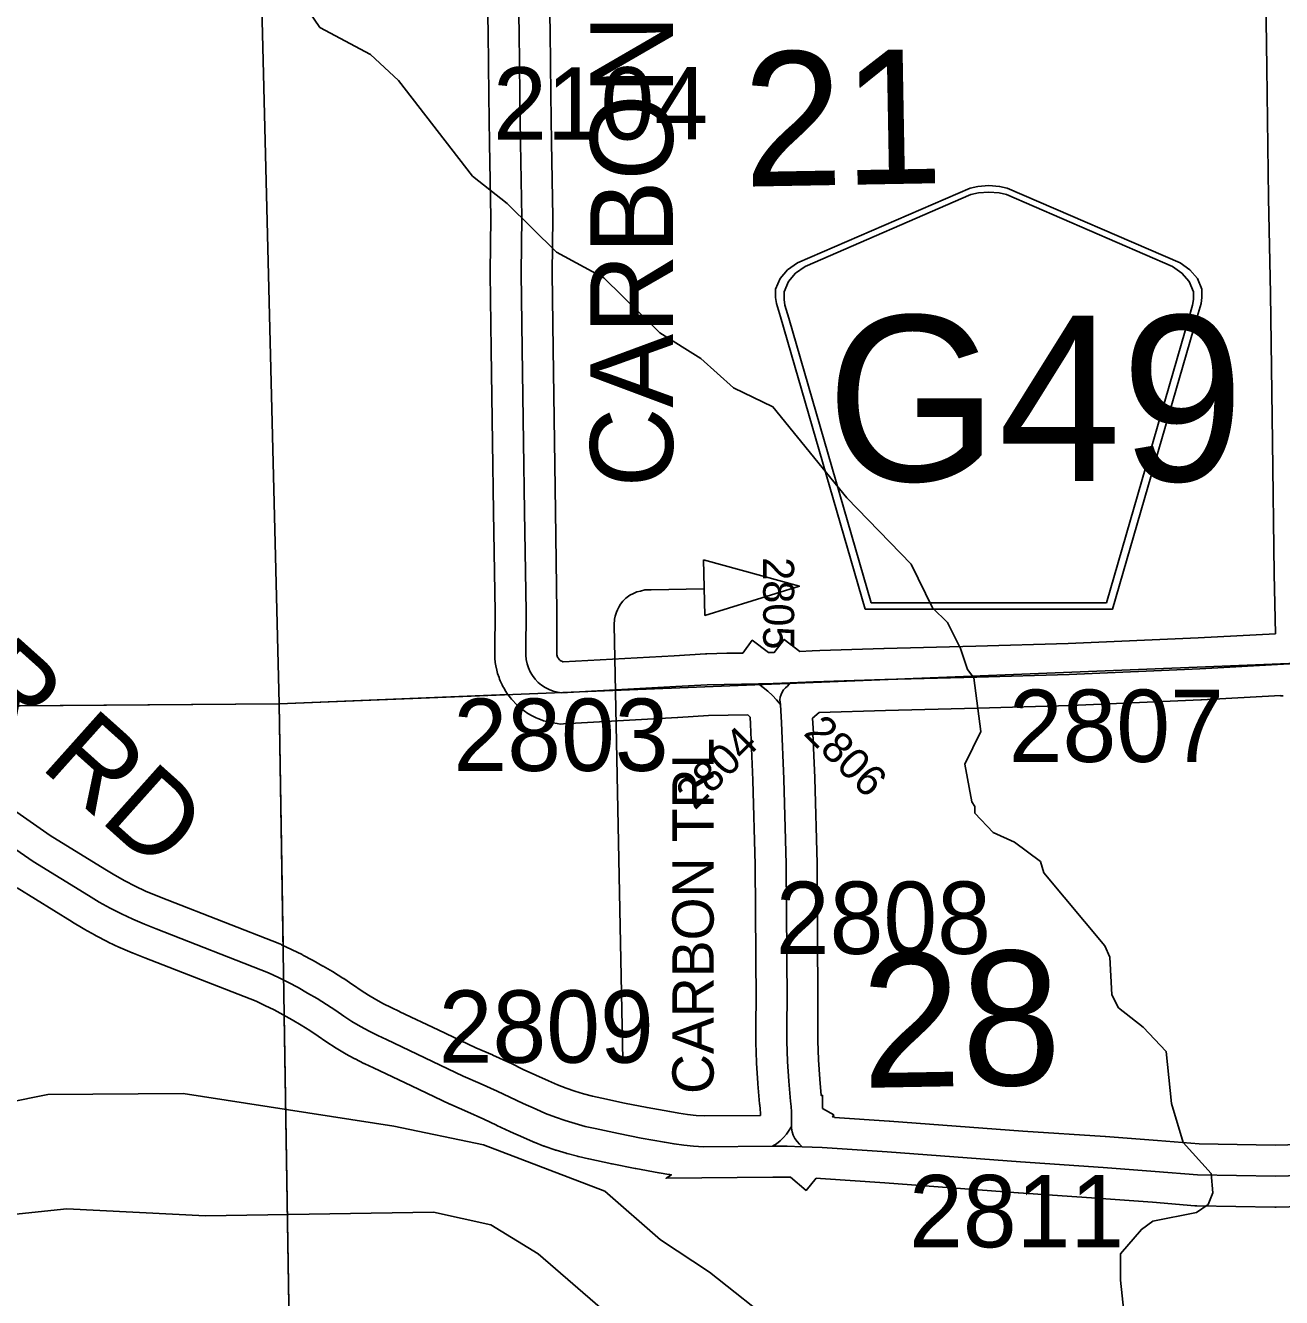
# Model space of a CAD drawing. Extents: x 23.6 to 68.7, y -63 to -29.
# Drawn here: x 34.512 to 35.728, y -50.284 to -49.053 of the extents above; entities that cross this region are included whole.
import ezdxf

# ---------------------------------------------------------------- set-up
doc = ezdxf.new("R2010")
doc.units = 0
for name, color, linetype in [('tdCoDirctArrow', 7, 'Continuous'), ('tdCoHydroRiver', 7, 'Continuous'), ('tdCoSecRdNmbr', 7, 'Continuous'), ('tdCoSecRdTxt', 7, 'Continuous'), ('tdCoSecRteBand', 7, 'Continuous'), ('tdCoSecRteCL', 7, 'Continuous'), ('tdCoSectLine', 7, 'Continuous'), ('tdCoSectLinePart', 7, 'Continuous'), ('tdCoSectNmbr', 7, 'Continuous'), ('tdCoShieldCoRte', 7, 'Continuous'), ('tdCoSurfGravel', 7, 'Continuous')]:
    doc.layers.add(name, color=color, linetype=linetype)

msp = doc.modelspace()

# ---------------------------------------------------------------- linework, layer by layer
at = {"layer": 'tdCoDirctArrow'}
msp.add_lwpolyline([(35.1682, -49.57), (35.2612, -49.5955), (35.1697, -49.6238)], close=True, dxfattribs=at)
msp.add_lwpolyline([(35.0902, -50.0541), (35.0819, -49.6329), (35.0822, -49.6275), (35.0829, -49.6243), (35.084, -49.6206), (35.0851, -49.6183), (35.0864, -49.6156), (35.088, -49.6129), (35.0904, -49.6099), (35.0933, -49.607), (35.0971, -49.6042), (35.1005, -49.6024), (35.1037, -49.6009), (35.1073, -49.6001), (35.1115, -49.5991), (35.1178, -49.5991), (35.1687, -49.5981)], dxfattribs=at)
at = {"layer": 'tdCoHydroRiver'}
for points in [[(35.5807, -50.349), (35.5722, -50.267), (35.572, -50.2417), (35.5923, -50.2179), (35.6033, -50.2099), (35.6458, -50.2017), (35.6568, -50.1937), (35.6615, -50.1826), (35.6597, -50.1637), (35.6327, -50.1339), (35.6213, -50.0961), (35.6162, -50.0457), (35.5939, -50.0222), (35.5701, -50.0034), (35.5636, -49.9908), (35.5618, -49.9545), (35.557, -49.9435), (35.498, -49.873), (35.4947, -49.8619), (35.4693, -49.8432), (35.4487, -49.8339), (35.4312, -49.8151), (35.4312, -49.8088), (35.428, -49.8041), (35.4214, -49.7678), (35.4369, -49.7361), (35.4302, -49.6841), (35.4238, -49.6762), (35.4173, -49.6558), (35.4045, -49.6306), (35.3902, -49.6165), (35.3693, -49.5741), (35.3072, -49.5099), (35.2355, -49.422), (35.1975, -49.4034), (35.1657, -49.3752), (35.126, -49.3503), (35.0719, -49.2971), (35.0259, -49.2722), (34.9782, -49.2252), (34.9448, -49.1986), (34.8731, -49.1061), (34.846, -49.081), (34.7969, -49.0546), (34.7713, -49.0169)], [(35.2411, -50.3123), (35.1743, -50.2592), (35.1267, -50.228), (35.0727, -50.181), (34.9555, -50.1362), (34.8685, -50.118), (34.6647, -50.0865), (34.5336, -50.0875), (34.4517, -50.104)], [(35.169, -50.3807), (35.0084, -50.2415), (34.9624, -50.2135), (34.9071, -50.2013), (34.6861, -50.2047), (34.5519, -50.1979), (34.4872, -50.2047)]]:
    msp.add_lwpolyline(points, dxfattribs=at)
at = {"layer": 'tdCoSecRteBand'}
for points in [[(35.0326, -49.6686), (35.1398, -49.6627), (35.1702, -49.6608), (35.1708, -49.6608), (35.1715, -49.6608), (35.191, -49.6604), (35.2063, -49.6601), (35.2155, -49.6478), (35.2313, -49.6596), (35.2351, -49.6596), (35.2368, -49.6595), (35.2463, -49.6469), (35.2617, -49.6585), (35.2736, -49.658), (35.2737, -49.658), (35.2737, -49.658), (35.2809, -49.6577), (35.2809, -49.6578), (35.3428, -49.6556), (35.343, -49.6556), (35.3432, -49.6556), (35.4321, -49.6536), (35.5214, -49.6508), (35.6473, -49.6455), (35.7221, -49.6414), (35.7209, -49.5836), (35.7209, -49.5835), (35.7209, -49.5834), (35.7193, -49.4558), (35.7172, -49.3121), (35.7154, -49.2198), (35.7154, -49.2197), (35.7154, -49.2196), (35.7138, -49.0939), (35.7118, -48.9575)], [(35.1691, -50.1081), (35.2235, -50.1076), (35.2235, -50.1054), (35.2233, -50.1017), (35.2228, -50.0973), (35.2227, -50.0969), (35.2227, -50.0964), (35.221, -50.0771), (35.221, -50.0768), (35.221, -50.0764), (35.2198, -50.0571), (35.2198, -50.0567), (35.2198, -50.0563), (35.2191, -50.037), (35.2191, -50.0366), (35.2191, -50.0362), (35.2189, -50.0169), (35.2189, -50.0165), (35.2189, -50.0161), (35.2192, -49.9971), (35.2184, -49.865), (35.2162, -49.7831), (35.2139, -49.7289), (35.2135, -49.7222), (35.2113, -49.72), (35.1732, -49.7207), (35.1434, -49.7226), (35.1433, -49.7226), (35.1432, -49.7226), (35.0327, -49.7287), (35.0297, -49.7289), (35.0267, -49.7284), (35.0225, -49.7278), (35.0208, -49.7276), (35.0192, -49.7271), (35.0151, -49.7261), (35.0135, -49.7256), (35.012, -49.725), (35.008, -49.7235), (35.0065, -49.7229), (35.005, -49.7221), (35.0012, -49.7202), (34.9997, -49.7194), (34.9984, -49.7185), (34.9948, -49.7161), (34.9935, -49.7152), (34.9922, -49.7142), (34.989, -49.7114), (34.9877, -49.7104), (34.9865, -49.7092), (34.9836, -49.7061), (34.9825, -49.7049), (34.9815, -49.7036), (34.9789, -49.7002), (34.9779, -49.6989), (34.9771, -49.6974), (34.9749, -49.6938), (34.974, -49.6924), (34.9733, -49.6909), (34.9716, -49.687), (34.9709, -49.6855), (34.9704, -49.6839), (34.969, -49.6799), (34.9685, -49.6783), (34.9682, -49.6767), (34.9673, -49.6725), (34.967, -49.6709), (34.9668, -49.6693), (34.9664, -49.665), (34.9662, -49.6634), (34.9663, -49.6617), (34.9663, -49.6576), (34.9665, -49.6206), (34.9651, -49.5236), (34.9642, -49.4563), (34.9628, -49.3666), (34.9628, -49.3666), (34.9628, -49.3665), (34.9618, -49.2927), (34.9618, -49.2923), (34.9618, -49.2919), (34.9626, -49.2386), (34.9612, -49.1671), (34.9612, -49.167), (34.9612, -49.167), (34.9604, -49.1204), (34.9604, -49.1203), (34.9604, -49.1202), (34.9598, -49.0596), (34.958, -48.969)], [(35.018, -48.9681), (35.0198, -49.0586), (35.0198, -49.0587), (35.0198, -49.0589), (35.0204, -49.1195), (35.0212, -49.1659), (35.0226, -49.2379), (35.0226, -49.2384), (35.0226, -49.2389), (35.0218, -49.2924), (35.0228, -49.3657), (35.0242, -49.4554), (35.0242, -49.4554), (35.0242, -49.4555), (35.0251, -49.5227), (35.0251, -49.5227), (35.0251, -49.5227), (35.0265, -49.62), (35.0265, -49.6203), (35.0265, -49.6206), (35.0263, -49.6581), (35.0263, -49.6582), (35.0263, -49.6583), (35.0263, -49.6609), (35.0264, -49.6618), (35.0266, -49.6627), (35.0268, -49.6636), (35.0272, -49.6644), (35.0277, -49.6652), (35.0283, -49.6659), (35.0289, -49.6666), (35.0296, -49.6672), (35.0303, -49.6677), (35.0312, -49.6681), (35.032, -49.6685), (35.0326, -49.6686)], [(35.7297, -49.7014), (35.727, -49.7016), (35.7269, -49.7012), (35.6504, -49.7054), (35.6502, -49.7054), (35.65, -49.7054), (35.5238, -49.7108), (35.5236, -49.7108), (35.5234, -49.7108), (35.4338, -49.7135), (35.4337, -49.7136), (35.4336, -49.7136), (35.3447, -49.7156), (35.2803, -49.7178), (35.2739, -49.7232), (35.275, -49.7377), (35.2743, -49.7377), (35.2762, -49.7808), (35.2762, -49.7811), (35.2762, -49.7813), (35.2784, -49.8638), (35.2784, -49.8641), (35.2784, -49.8644), (35.2792, -49.997), (35.2792, -49.9973), (35.2792, -49.9977), (35.2789, -50.0167), (35.2791, -50.0353), (35.2797, -50.0539), (35.2809, -50.0724), (35.2822, -50.0882), (35.2836, -50.0882), (35.2836, -50.1008), (35.2945, -50.1071), (35.2934, -50.1091), (35.2952, -50.1092), (35.2952, -50.1095), (35.3482, -50.1131), (35.3483, -50.1131), (35.3484, -50.1131), (35.4775, -50.1228), (35.5573, -50.1281), (35.5574, -50.1281), (35.5575, -50.1281), (35.6078, -50.1319), (35.6079, -50.1319), (35.608, -50.1319), (35.6481, -50.1352), (35.7219, -50.1365), (35.7464, -50.1359)], [(34.487, -49.803), (34.5359, -49.8368), (34.5886, -49.8693), (34.5985, -49.8752), (34.6082, -49.8806), (34.6181, -49.8857), (34.6281, -49.8905), (34.6383, -49.8948), (34.6492, -49.8991), (34.6492, -49.8991), (34.6492, -49.8991), (34.7581, -49.9417), (34.759, -49.942), (34.7599, -49.9424), (34.7695, -49.9469), (34.7699, -49.9471), (34.7702, -49.9473), (34.7798, -49.952), (34.7801, -49.9522), (34.7805, -49.9524), (34.7899, -49.9574), (34.7902, -49.9576), (34.7906, -49.9578), (34.7999, -49.9631), (34.8, -49.9631), (34.8001, -49.9632), (34.8093, -49.9685), (34.8098, -49.9688), (34.8102, -49.9691), (34.8193, -49.9747), (34.8197, -49.975), (34.8201, -49.9752), (34.829, -49.9812), (34.8293, -49.9814), (34.8296, -49.9816), (34.8369, -49.9867), (34.8439, -49.9913), (34.8511, -49.9956), (34.8584, -49.9996), (34.8659, -50.0033), (34.874, -50.007), (34.8743, -50.0071), (34.8745, -50.0073), (34.9114, -50.0249), (34.948, -50.0421), (34.9641, -50.0491), (34.9643, -50.0492), (34.9645, -50.0493), (34.9809, -50.0567), (34.9813, -50.0569), (34.9817, -50.0571), (34.9939, -50.0631), (35.006, -50.0687), (35.0183, -50.0742), (35.027, -50.0779), (35.0353, -50.0812), (35.0437, -50.0841), (35.0522, -50.0867), (35.0609, -50.089), (35.07, -50.091), (35.0919, -50.0958), (35.1137, -50.1001), (35.1357, -50.104), (35.1445, -50.1055), (35.1529, -50.1067), (35.1613, -50.1076), (35.1691, -50.1081)], [(35.7479, -50.1959), (35.7227, -50.1965), (35.7221, -50.1965), (35.7214, -50.1965), (35.6461, -50.1951), (35.6451, -50.1951), (35.6442, -50.195), (35.6032, -50.1917), (35.5532, -50.188), (35.4734, -50.1826), (35.4733, -50.1826), (35.4731, -50.1826), (35.344, -50.173), (35.2816, -50.1687), (35.2775, -50.1685), (35.2677, -50.1802), (35.2525, -50.1675), (35.249, -50.1673), (35.2355, -50.1675), (35.1321, -50.1685), (35.1373, -50.1651), (35.1358, -50.1649), (35.1353, -50.1648), (35.1348, -50.1648), (35.1254, -50.1631), (35.1253, -50.1631), (35.1252, -50.1631), (35.1028, -50.1591), (35.1026, -50.159), (35.1023, -50.159), (35.08, -50.1546), (35.0798, -50.1545), (35.0795, -50.1545), (35.0573, -50.1497), (35.0572, -50.1497), (35.0571, -50.1496), (35.0473, -50.1475), (35.0467, -50.1473), (35.0462, -50.1472), (35.0364, -50.1446), (35.0358, -50.1445), (35.0353, -50.1443), (35.0256, -50.1414), (35.0251, -50.1412), (35.0245, -50.141), (35.015, -50.1377), (35.0144, -50.1375), (35.0139, -50.1373), (35.0045, -50.1336), (35.004, -50.1334), (35.0034, -50.1331), (34.9942, -50.1291), (34.9941, -50.1291), (34.9941, -50.129), (34.9814, -50.1234), (34.9811, -50.1233), (34.9809, -50.1232), (34.9683, -50.1173), (34.9681, -50.1172), (34.9678, -50.1171), (34.9558, -50.1112), (34.94, -50.1041), (34.9236, -50.097), (34.9232, -50.0968), (34.9228, -50.0966), (34.8858, -50.0791), (34.8857, -50.0791), (34.8856, -50.0791), (34.849, -50.0615), (34.8406, -50.0577), (34.8401, -50.0575), (34.8396, -50.0573), (34.8311, -50.053), (34.8306, -50.0528), (34.8301, -50.0525), (34.8218, -50.0479), (34.8213, -50.0477), (34.8208, -50.0474), (34.8126, -50.0425), (34.8122, -50.0422), (34.8117, -50.0419), (34.8037, -50.0368), (34.8033, -50.0364), (34.8028, -50.0361), (34.7953, -50.0309), (34.7871, -50.0254), (34.7789, -50.0202), (34.7702, -50.0152), (34.7613, -50.0102), (34.7526, -50.0056), (34.7438, -50.0012), (34.7354, -49.9972), (34.6274, -49.955), (34.6161, -49.9506), (34.6156, -49.9504), (34.6151, -49.9502), (34.604, -49.9454), (34.6035, -49.9452), (34.603, -49.945), (34.592, -49.9398), (34.5915, -49.9395), (34.5911, -49.9393), (34.5803, -49.9338), (34.5798, -49.9335), (34.5794, -49.9333), (34.5688, -49.9273), (34.5683, -49.9271), (34.5679, -49.9268), (34.5575, -49.9205), (34.5574, -49.9205), (34.5572, -49.9204), (34.5038, -49.8875)]]:
    msp.add_lwpolyline(points, dxfattribs=at)
at = {"layer": 'tdCoSecRteCL'}
for points in [[(35.2215, -49.6898), (35.172, -49.6908), (35.1415, -49.6926), (35.031, -49.6988), (35.0269, -49.6981), (35.0228, -49.6971), (35.0188, -49.6955), (35.015, -49.6936), (35.0115, -49.6912), (35.0083, -49.6885), (35.0054, -49.6854), (35.0028, -49.682), (35.0006, -49.6784), (34.9989, -49.6745), (34.9975, -49.6705), (34.9967, -49.6664), (34.9963, -49.6622), (34.9963, -49.6579), (34.9965, -49.6204), (34.9951, -49.5232), (34.9942, -49.4559), (34.9928, -49.3661), (34.9918, -49.2923), (34.9926, -49.2385), (34.9912, -49.1665), (34.9904, -49.1199), (34.9898, -49.0592), (34.988, -48.9684)], [(35.2522, -49.6889), (35.2748, -49.688), (35.3439, -49.6856), (35.4329, -49.6836), (35.5225, -49.6808), (35.6488, -49.6755), (35.7415, -49.6703), (35.7544, -49.6693)], [(35.2215, -49.6898), (35.2359, -49.6896), (35.2522, -49.6889)], [(35.2428, -49.71), (35.239, -49.7055), (35.235, -49.7012), (35.2307, -49.6971), (35.2262, -49.6934), (35.2215, -49.6898)], [(35.2522, -49.6889), (35.2497, -49.6921), (35.2477, -49.6938), (35.2459, -49.6957), (35.2445, -49.6979), (35.2434, -49.7004), (35.2427, -49.7029), (35.2424, -49.7055), (35.2428, -49.71)], [(35.2536, -50.1182), (35.2536, -50.1095), (35.2535, -50.1043), (35.2532, -50.0991), (35.2526, -50.0939), (35.2509, -50.0746), (35.2498, -50.0553), (35.2491, -50.0359), (35.2489, -50.0166), (35.2492, -49.9972), (35.2484, -49.8646), (35.2462, -49.7821), (35.2438, -49.7274), (35.2432, -49.716), (35.2428, -49.71)], [(35.2352, -50.1375), (35.1682, -50.1381), (35.1587, -50.1375), (35.1493, -50.1365), (35.1399, -50.1352), (35.1305, -50.1336), (35.1081, -50.1295), (35.0859, -50.1251), (35.0636, -50.1204), (35.0538, -50.1182), (35.044, -50.1156), (35.0344, -50.1127), (35.0249, -50.1093), (35.0155, -50.1057), (35.0062, -50.1016), (34.9936, -50.096), (34.981, -50.0901), (34.9685, -50.0841), (34.9521, -50.0766), (34.9356, -50.0695), (34.8986, -50.052), (34.8616, -50.0343), (34.853, -50.0304), (34.8445, -50.0262), (34.8362, -50.0216), (34.828, -50.0168), (34.8201, -50.0116), (34.8123, -50.0061), (34.8034, -50.0002), (34.7943, -49.9945), (34.7851, -49.9892), (34.7758, -49.9839), (34.7664, -49.9789), (34.7568, -49.9741), (34.7472, -49.9696), (34.6383, -49.927), (34.627, -49.9226), (34.6158, -49.9178), (34.6048, -49.9126), (34.594, -49.9071), (34.5834, -49.9011), (34.573, -49.8949), (34.5195, -49.8619), (34.4698, -49.8276)], [(35.2352, -50.1375), (35.239, -50.135), (35.2425, -50.1322), (35.2458, -50.1291), (35.2487, -50.1257), (35.2513, -50.122), (35.2536, -50.1182)], [(35.2536, -50.1182), (35.2536, -50.1201), (35.2542, -50.1236), (35.2553, -50.1269), (35.2569, -50.1301), (35.2589, -50.133), (35.2613, -50.1356), (35.264, -50.1379)], [(35.264, -50.1379), (35.2495, -50.1373), (35.2352, -50.1375)], [(35.7472, -50.1659), (35.722, -50.1665), (35.6466, -50.1651), (35.6056, -50.1618), (35.5553, -50.158), (35.4754, -50.1527), (35.3461, -50.143), (35.2832, -50.1387), (35.264, -50.1379)]]:
    msp.add_lwpolyline(points, dxfattribs=at)
at = {"layer": 'tdCoSectLine'}
for points in [[(34.7329, -48.7234), (34.7576, -49.7092)], [(34.7576, -49.7092), (35.7513, -49.6695)], [(33.754, -49.717), (34.7576, -49.7092)], [(34.7576, -49.7092), (34.7737, -50.7117)]]:
    msp.add_lwpolyline(points, dxfattribs=at)
at = {"layer": 'tdCoSectLinePart'}
for points in [[(34.7329, -48.7234), (34.7576, -49.7092)], [(34.7576, -49.7092), (34.979, -49.7003)], [(34.3754, -49.7121), (34.7576, -49.7092)], [(34.7576, -49.7092), (34.7614, -49.9439)], [(34.7625, -50.0115), (34.7737, -50.7117)]]:
    msp.add_lwpolyline(points, dxfattribs=at)
at = {"layer": 'tdCoShieldCoRte'}
for points in [[(35.3248, -49.6178), (35.2428, -49.3349), (35.2389, -49.3218), (35.2382, -49.3159), (35.2382, -49.3081), (35.2425, -49.2977), (35.2497, -49.2893), (35.2593, -49.2826), (35.4266, -49.2102), (35.4341, -49.2086), (35.4445, -49.2077), (35.455, -49.2086), (35.4625, -49.2102), (35.6297, -49.2826), (35.6393, -49.2893), (35.6466, -49.2977), (35.6508, -49.3081), (35.6508, -49.3159), (35.6501, -49.3218), (35.6462, -49.3349), (35.5643, -49.6178)], [(35.3306, -49.6115), (35.2509, -49.3362), (35.2472, -49.3236), (35.2465, -49.3179), (35.2465, -49.3104), (35.2505, -49.3005), (35.2575, -49.2924), (35.2667, -49.286), (35.4273, -49.2165), (35.4345, -49.2149), (35.4445, -49.2141), (35.4545, -49.2149), (35.4618, -49.2165), (35.6223, -49.286), (35.6315, -49.2924), (35.6385, -49.3005), (35.6426, -49.3104), (35.6426, -49.3179), (35.6419, -49.3236), (35.6382, -49.3362), (35.5584, -49.6115)]]:
    msp.add_lwpolyline(points, close=True, dxfattribs=at)
at = {"layer": 'tdCoSurfGravel'}
for points in [[(35.0115, -49.6912), (35.0083, -49.6885), (35.0054, -49.6854), (35.0028, -49.682), (35.0006, -49.6784), (34.9989, -49.6745), (34.9975, -49.6705), (34.9967, -49.6664), (34.9963, -49.6622), (34.9963, -49.6579), (34.9965, -49.6204), (34.9951, -49.5232), (34.9942, -49.4559), (34.9928, -49.3661), (34.9918, -49.2923), (34.9926, -49.2385), (34.9912, -49.1665), (34.9904, -49.1199), (34.9898, -49.0592), (34.988, -48.9684)], [(35.2522, -49.6889), (35.2748, -49.688), (35.3439, -49.6856), (35.4329, -49.6836), (35.5225, -49.6808), (35.6488, -49.6755), (35.7415, -49.6703), (35.7544, -49.6693), (35.7707, -49.668), (35.8699, -49.6668), (35.9352, -49.6668), (36.0228, -49.6668), (36.0936, -49.6668), (36.1398, -49.6664), (36.2398, -49.6664), (36.3363, -49.6674), (36.4679, -49.669), (36.5486, -49.6696), (36.5705, -49.6698), (36.6571, -49.6707)], [(35.0115, -49.6912), (35.015, -49.6936), (35.0188, -49.6955), (35.0228, -49.6971), (35.0269, -49.6981), (35.031, -49.6988), (35.1415, -49.6926), (35.172, -49.6908), (35.2215, -49.6898), (35.2359, -49.6896), (35.2522, -49.6889)], [(35.2428, -49.71), (35.239, -49.7055), (35.235, -49.7012), (35.2307, -49.6971), (35.2262, -49.6934), (35.2215, -49.6898)], [(35.2522, -49.6889), (35.2497, -49.6921), (35.2477, -49.6938), (35.2459, -49.6957), (35.2445, -49.6979), (35.2434, -49.7004), (35.2427, -49.7029), (35.2424, -49.7055), (35.2428, -49.71)], [(35.2352, -50.1375), (35.239, -50.135), (35.2425, -50.1322), (35.2458, -50.1291), (35.2487, -50.1257), (35.2513, -50.122), (35.2536, -50.1182), (35.2536, -50.1095), (35.2535, -50.1043), (35.2532, -50.0991), (35.2526, -50.0939), (35.2509, -50.0746), (35.2498, -50.0553), (35.2491, -50.0359), (35.2489, -50.0166), (35.2492, -49.9972), (35.2484, -49.8646), (35.2462, -49.7821), (35.2438, -49.7274), (35.2432, -49.716), (35.2428, -49.71)], [(35.7472, -50.1659), (35.722, -50.1665), (35.6466, -50.1651), (35.6056, -50.1618), (35.5553, -50.158), (35.4754, -50.1527), (35.3461, -50.143), (35.2832, -50.1387), (35.264, -50.1379), (35.2495, -50.1373), (35.2352, -50.1375), (35.1682, -50.1381), (35.1587, -50.1375), (35.1493, -50.1365), (35.1399, -50.1352), (35.1305, -50.1336), (35.1081, -50.1295), (35.0859, -50.1251), (35.0636, -50.1204), (35.0538, -50.1182), (35.044, -50.1156), (35.0344, -50.1127), (35.0249, -50.1093), (35.0155, -50.1057), (35.0062, -50.1016), (34.9936, -50.096), (34.981, -50.0901), (34.9685, -50.0841), (34.9521, -50.0766), (34.9356, -50.0695), (34.8986, -50.052), (34.8616, -50.0343), (34.853, -50.0304), (34.8445, -50.0262), (34.8362, -50.0216), (34.828, -50.0168), (34.8201, -50.0116), (34.8123, -50.0061), (34.8034, -50.0002), (34.7943, -49.9945), (34.7851, -49.9892), (34.7758, -49.9839), (34.7664, -49.9789), (34.7568, -49.9741), (34.7472, -49.9696), (34.6383, -49.927), (34.627, -49.9226), (34.6158, -49.9178), (34.6048, -49.9126), (34.594, -49.9071), (34.5834, -49.9011), (34.573, -49.8949), (34.5195, -49.8619), (34.4698, -49.8276)], [(35.2536, -50.1182), (35.2536, -50.1201), (35.2542, -50.1236), (35.2553, -50.1269), (35.2569, -50.1301), (35.2589, -50.133), (35.2613, -50.1356), (35.264, -50.1379)]]:
    msp.add_lwpolyline(points, dxfattribs=at)

# ---------------------------------------------------------------- texts
at = {"layer": 'tdCoSecRdNmbr'}
for s, height, rotation, p in [('2104', 0.07, 0.0276, (34.9646, -49.1632)), ('2805', 0.03, 270.0255, (35.2261, -49.5674)), ('2807', 0.07, 0.028, (35.4639, -49.7656)), ('2803', 0.07, 0.0276, (34.9263, -49.7743)), ('2806', 0.03, 315.0268, (35.2641, -49.7385)), ('2804', 0.03, 45.0264, (35.16, -49.8131)), ('2808', 0.07, 0.0278, (35.2384, -49.9514)), ('2809', 0.07, 0.0276, (34.912, -50.0567)), ('2811', 0.07, 0.0279, (35.3674, -50.2353))]:
    msp.add_text(s, height=height, rotation=rotation, dxfattribs=at).set_placement(p)
at = {"layer": 'tdCoSecRdTxt'}
for s, height, rotation, p in [('CARBON TRL', 0.08, 90, (35.1387, -49.4999)), ('RIVER RD', 0.08, 318.1831, (34.259, -49.5324)), ('CARBON TRL', 0.04, 90, (35.1782, -50.0869))]:
    msp.add_text(s, height=height, rotation=rotation, dxfattribs=at).set_placement(p)
at = {"layer": 'tdCoSectNmbr'}
for s, rotation, p in [('21', 1.0277, (35.2077, -49.2088)), ('28', 1.0278, (35.3222, -50.081))]:
    msp.add_text(s, height=0.13, rotation=rotation, dxfattribs=at).set_placement(p)
at = {"layer": 'tdCoShieldCoRte'}
msp.add_text('G49', height=0.16, dxfattribs=at).set_placement((35.2872, -49.4936))

doc.saveas('drawing.dxf')
